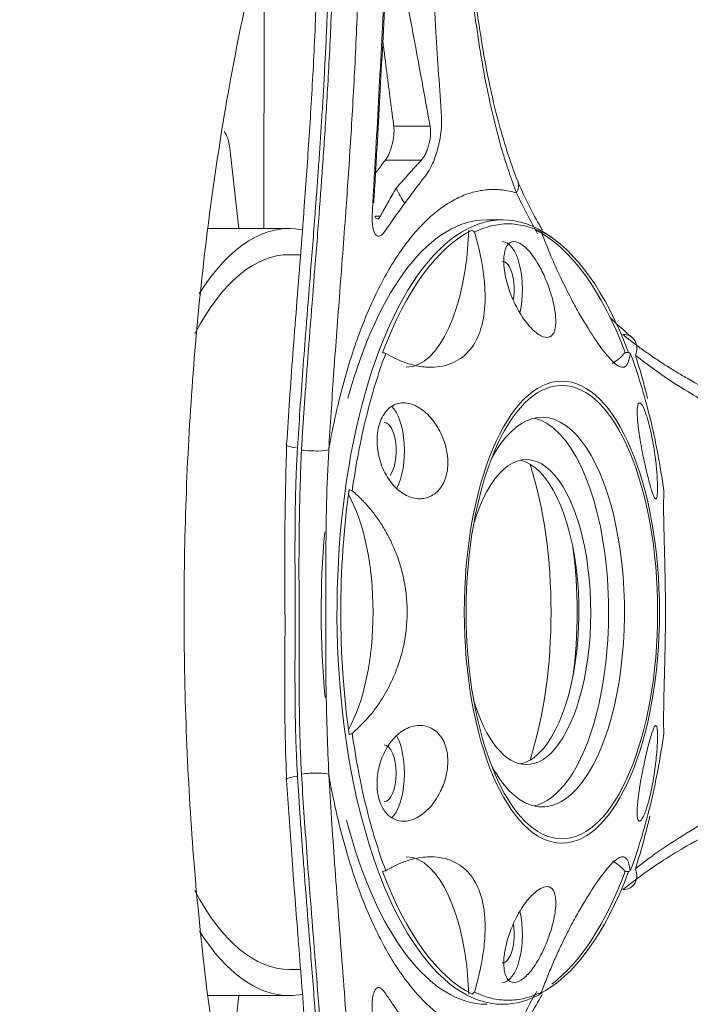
# Model space of a CAD drawing. Header units: millimetres. Extents: x 0 to 594, y 0 to 420.
# Tile 512 of 656: x 211.47 to 215.32, y 326.67 to 332.31. Entities that reach past the tile are written whole.
import ezdxf

# ---------------------------------------------------------------- set-up
doc = ezdxf.new("R2010")
doc.units = ezdxf.units.MM
doc.layers.add('1', color=7, linetype='Continuous', true_color=0xffffff)

msp = doc.modelspace()

# ---------------------------------------------------------------- linework, layer by layer
at = {"layer": '1', "color": 155, "linetype": 'Continuous', "lineweight": 13}
for p, q in [((212.8737, 332.8536), (212.8711, 331.1165)), ((213.8239, 331.7039), (213.6159, 331.7039)), ((213.7735, 331.5078), (213.5672, 331.5078)), ((213.5393, 331.1878), (213.5082, 331.1878))]:
    msp.add_line(p, q, dxfattribs=at)
at = {"layer": '1', "color": 155, "linetype": 'Continuous', "lineweight": 18}
for p, q in [((212.6752, 331.5768), (212.7273, 331.1164)), ((212.6752, 331.5768), (212.7273, 331.1164)), ((214.2408, 331.1664), (214.1501, 331.1664)), ((213.0173, 331.1164), (212.5501, 331.1164)), ((213.0173, 331.1164), (212.5501, 331.1164)), ((214.5618, 331.0347), (214.5471, 331.0465)), ((213.0808, 330.9664), (213.0173, 330.9664)), ((213.0808, 330.9664), (213.0173, 330.9664)), ((214.9632, 330.4049), (214.9439, 330.4049)), ((213.5608, 330.0039), (213.5608, 330.0039)), ((214.9632, 327.4279), (214.9439, 327.4279)), ((213.0173, 326.8664), (213.0807, 326.8664)), ((213.0173, 326.8664), (213.0807, 326.8664)), ((214.5471, 326.7864), (214.5618, 326.7982)), ((212.5508, 326.7164), (213.0173, 326.7164)), ((212.5508, 326.7164), (213.0173, 326.7164)), ((212.7273, 326.7164), (212.6752, 326.2561)), ((212.7273, 326.7164), (212.6752, 326.2561))]:
    msp.add_line(p, q, dxfattribs=at)
for centre, major_axis, ratio, start_param, end_param in [((212.6139, 331.538), (0, -0.15), 0.422618, 1.832596, 2.682029), ((212.6139, 331.538), (0, -0.15), 0.422618, 1.832596, 2.682029), ((214.2408, 328.9164), (0, -2.25), 0.422618, 2.813623, 6.283185), ((213.0173, 328.9164), (0, -2.2), 0.422618, 3.063151, 3.733783), ((213.0173, 328.9164), (0, -2.2), 0.422618, 3.063151, 3.733783), ((214.1501, 328.9164), (0, -2.25), 0.422618, 3.141625, 4.135841), ((214.2572, 328.9164), (0, 2.2375), 0.422618, 0.204231, 0.842967), ((213.6878, 331.1706), (0, 0.85), 0.422618, 3.141606, 4.638002), ((214.2379, 328.9164), (0, -2.2375), 0.422618, 2.298626, 2.937362), ((214.2572, 328.9164), (0, -2.2375), 0.422618, 2.298626, 2.918539), ((214.2379, 330.7664), (0, 0.275), 0.422618, 4.208098, 6.28312), ((213.0173, 328.9164), (0, -2.05), 0.422618, 3.141593, 3.819882), ((213.0173, 328.9164), (0, -2.05), 0.422618, 3.141593, 3.819882), ((214.2379, 330.7664), (0, 0.1625), 0.422618, 4.335332, 6.28312), ((214.912, 330.4046), (-0.0707, -0.0875), 0.775864, 1.97452, 3.752456), ((214.7879, 331.1706), (0, -0.85), 0.422618, 0.229083, 0.449212), ((213.5608, 329.8414), (0, -0.275), 0.422618, 0.673217, 2.769445), ((214.4674, 328.9164), (0, -1.1175), 0.422618, 0.523599, 3.805778), ((213.5608, 329.8414), (0, 0.1625), 0.422618, 3.665191, 6.283185), ((214.3767, 328.9164), (0, -1.1175), 0.422618, 0.523599, 3.045512), ((214.3767, 328.9164), (0, -0.875), 0.422618, 0.523599, 4.101186), ((214.3087, 328.9164), (0, -0.875), 0.422618, 0.523599, 3.049636), ((213.9236, 328.9164), (0, -1.4075), 0.422618, 0.923137, 2.218357), ((214.2572, 328.9164), (0, -2.2375), 0.422618, 4.393021, 5.031757), ((213.1378, 328.9164), (0, -0.85), 0.422618, 0.651764, 2.489829), ((214.1501, 328.9164), (0, -2.25), 0.422618, 4.506058, 4.93194), ((214.1501, 328.9164), (0, -1.225), 0.422618, 1.261579, 1.88008), ((214.3767, 328.9164), (0, -0.875), 0.422618, 5.323461, 6.283185), ((213.5608, 327.9914), (0, 0.275), 0.422618, 3.505265, 5.625447), ((213.5608, 327.9914), (0, 0.1625), 0.422618, 3.141625, 6.28312), ((214.3087, 328.9164), (0, -0.875), 0.422618, 0.092022, 0.523599), ((214.3767, 328.9164), (0, -0.875), 0.422618, 0, 0.523599), ((214.4674, 328.9164), (0, -1.1175), 0.422618, 5.618869, 6.283185), ((214.3767, 328.9164), (0, -1.1175), 0.422618, 0.096048, 0.523599), ((214.4674, 328.9164), (0, -1.1175), 0.422618, 0, 0.523599), ((214.1501, 328.9164), (0, -2.25), 0.422618, 5.27192, 6.28312), ((213.6878, 326.6623), (0, -0.85), 0.422618, 1.645183, 3.141579), ((214.7879, 326.6623), (0, -0.85), 0.422618, 2.69238, 2.905244), ((214.2572, 328.9164), (0, -2.2375), 0.422618, 5.440218, 6.078955), ((214.2572, 328.9164), (0, -2.2375), 0.422618, 0.204231, 0.842967), ((214.2379, 328.9164), (0, -2.2375), 0.422618, 0.30566, 0.842967), ((214.912, 327.4283), (0.0707, -0.0875), 0.775864, 5.672322, 7.450258), ((213.0173, 328.9164), (0, -2.05), 0.422618, 5.605976, 6.283185), ((213.0173, 328.9164), (0, -2.05), 0.422618, 5.605976, 6.283185), ((214.2379, 327.0664), (0, 0.275), 0.422618, 3.141625, 5.217138), ((214.2379, 327.0664), (0, 0.1625), 0.422618, 3.141625, 5.07881), ((213.0173, 328.9164), (0, -2.2), 0.422618, 5.694824, 6.283185), ((213.0173, 328.9164), (0, -2.2), 0.422618, 5.694824, 6.283185), ((214.2408, 328.9164), (0, -2.25), 0.422618, 0, 0.239972), ((213.0173, 328.9164), (0, -2.2), 0.422618, 0, 0.080307), ((213.0173, 328.9164), (0, -2.2), 0.422618, 0, 0.080307)]:
    msp.add_ellipse(centre, major_axis=major_axis, ratio=ratio, start_param=start_param, end_param=end_param, dxfattribs=at)
at = {"layer": '1', "color": 155, "linetype": 'Continuous', "lineweight": 13}
for centre, major_axis, ratio, start_param, end_param in [((214.2225, 331.3465), (-0.1047, -0.0411), 0.773237, 2.378662, 3.13998), ((213.1106, 329.8703), (-0.1123, 0.0067), 0.152528, 6.064688, 7.429017), ((213.1332, 329.8583), (0.1123, -0.0067), 0.150754, 4.287179, 6.065115), ((213.1106, 327.9626), (-0.1123, -0.0067), 0.152528, 5.137354, 6.501682), ((213.1332, 327.9746), (0.1123, 0.0067), 0.150754, 0.21807, 1.996007)]:
    msp.add_ellipse(centre, major_axis=major_axis, ratio=ratio, start_param=start_param, end_param=end_param, dxfattribs=at)
at = {"layer": '1', "color": 155, "linetype": 'Continuous', "lineweight": 18}
for major_axis in [(0, -1.325), (0, -1.3)]:
    msp.add_ellipse((214.5806, 328.9164), major_axis=major_axis, ratio=0.422618, dxfattribs=at)
for points, knots in [([(219.0776, 331.0481), (219.0683, 331.1349), (219.0308, 331.4593), (218.9487, 332.0117), (218.8194, 332.692), (218.6638, 333.3464), (218.4829, 333.9709), (218.277, 334.5614), (218.0463, 335.1143), (217.791, 335.6257), (217.5107, 336.0921), (217.2054, 336.5091), (216.8755, 336.871), (216.5234, 337.1713), (216.1538, 337.4041), (215.7736, 337.5654), (215.3907, 337.6552), (215.0116, 337.6762), (214.641, 337.6324), (214.2816, 337.5269), (213.997, 337.3943), (213.8347, 337.2935), (213.7829, 337.2587)], [0, 0, 0, 0, 0.019736, 0.074177, 0.128725, 0.183422, 0.238313, 0.293445, 0.348872, 0.404642, 0.460777, 0.517225, 0.57369, 0.629518, 0.683856, 0.73601, 0.7859, 0.834082, 0.881456, 0.928794, 0.976946, 1, 1, 1, 1]), ([(214.7265, 336.1324), (214.7628, 336.1495), (214.8591, 336.1863), (215.0108, 336.2203), (215.1764, 336.2167), (215.3524, 336.1716), (215.5355, 336.0828), (215.7317, 335.9447), (215.9401, 335.7498), (216.1565, 335.4926), (216.3706, 335.1801), (216.579, 334.8132), (216.7785, 334.3939), (216.9658, 333.925), (217.138, 333.4104), (217.2925, 332.8545), (217.4273, 332.2626), (217.5397, 331.6394), (217.6026, 331.1964), (217.6286, 330.9639), (217.63, 330.9511)], [0, 0, 0, 0, 0.035716, 0.09875, 0.170416, 0.234612, 0.292883, 0.348533, 0.407591, 0.465496, 0.523211, 0.581078, 0.639322, 0.697999, 0.757088, 0.816541, 0.876297, 0.9363, 0.996496, 1, 1, 1, 1]), ([(212.025, 334.8983), (211.9958, 334.8311), (211.8903, 334.579), (211.723, 334.1169), (211.535, 333.4979), (211.3729, 332.8475), (211.2369, 332.1709), (211.1274, 331.4724), (211.0448, 330.7566), (210.9894, 330.0285), (210.9616, 329.2929), (210.9613, 328.5549), (210.9886, 327.8195), (211.0433, 327.0919), (211.1252, 326.377), (211.2338, 325.6796), (211.3687, 325.0044), (211.5294, 324.3556), (211.7157, 323.7382), (211.8846, 323.2685), (211.9927, 323.0092), (212.0252, 322.9344)], [0, 0, 0, 0, 0.021143, 0.078157, 0.134902, 0.191393, 0.247673, 0.303787, 0.359775, 0.415673, 0.471514, 0.527331, 0.58315, 0.638994, 0.694891, 0.750874, 0.806979, 0.863246, 0.919721, 0.976457, 1, 1, 1, 1]), ([(213.3349, 323.5599), (213.3187, 323.5978), (213.2386, 323.7889), (213.1037, 324.1627), (212.9398, 324.698), (212.7951, 325.273), (212.6712, 325.8812), (212.5698, 326.5174), (212.4923, 327.1757), (212.4395, 327.85), (212.4123, 328.5343), (212.4108, 329.2223), (212.4353, 329.9077), (212.4853, 330.5845), (212.5604, 331.2463), (212.6596, 331.8871), (212.7818, 332.501), (212.9254, 333.0827), (213.0887, 333.6252), (213.2283, 334.0173), (213.3136, 334.2226), (213.3352, 334.2727)], [0, 0, 0, 0, 0.014073, 0.069968, 0.126158, 0.182664, 0.23943, 0.296403, 0.353536, 0.410785, 0.468112, 0.525481, 0.58286, 0.640205, 0.697482, 0.754654, 0.811681, 0.868519, 0.925117, 0.981418, 1, 1, 1, 1]), ([(213.795, 333.9479), (213.7995, 333.7478), (213.8079, 333.373), (213.8288, 332.8054), (213.8547, 332.2744), (213.8787, 331.919), (213.8897, 331.7566)], [0, 0, 0, 0, 0.266994, 0.499999, 0.771552, 1, 1, 1, 1]), ([(213.6122, 333.6981), (213.6105, 333.6475), (213.6069, 333.5461), (213.6012, 333.3935), (213.5952, 333.2405), (213.5868, 333.036), (213.5755, 332.7793), (213.5608, 332.4697), (213.5451, 332.1584), (213.5285, 331.8455), (213.514, 331.5834), (213.5035, 331.3992), (213.4974, 331.2938), (213.4944, 331.241), (213.4929, 331.2146)], [0, 0, 0, 0, 0.0625, 0.125, 0.1875, 0.25, 0.375, 0.5, 0.625, 0.75, 0.875, 0.9375, 0.96875, 1, 1, 1, 1]), ([(214.3273, 331.3873), (214.2834, 331.5014), (214.2192, 331.6997), (214.1553, 331.9826), (214.1128, 332.224), (214.0749, 332.4971), (214.0386, 332.8651), (214.0222, 333.163), (214.0168, 333.3403)], [0, 0, 0, 0, 0.210412, 0.35067, 0.468082, 0.591008, 0.763756, 1, 1, 1, 1]), ([(213.6569, 332.6048), (213.6854, 332.4545), (213.7424, 332.1541), (213.7967, 331.8539), (213.8239, 331.7039)], [0, 0, 0, 0, 0.5, 1, 1, 1, 1]), ([(213.0012, 329.8806), (213.0066, 329.9649), (213.0176, 330.1371), (213.0369, 330.3991), (213.058, 330.6716), (213.0804, 330.956), (213.1055, 331.2836), (213.1318, 331.6605), (213.158, 332.0935), (213.1697, 332.3862), (213.1758, 332.5394)], [0, 0, 0, 0, 0.090748, 0.185213, 0.284382, 0.388966, 0.499477, 0.650349, 0.816962, 1, 1, 1, 1]), ([(213.5011, 331.2629), (213.5075, 331.3702), (213.5194, 331.5737), (213.5421, 331.9804), (213.5578, 332.2802), (213.5684, 332.4838)], [0, 0, 0, 0, 0.263762, 0.5, 1, 1, 1, 1]), ([(213.8897, 331.7566), (213.8903, 331.7401), (213.8915, 331.708), (213.8853, 331.6513), (213.8716, 331.5834), (213.8485, 331.5068), (213.8171, 331.4435), (213.7823, 331.399), (213.7481, 331.3547), (213.7114, 331.3059), (213.6895, 331.2762), (213.6784, 331.2612)], [0, 0, 0, 0, 0.086478, 0.168081, 0.250463, 0.3775, 0.499699, 0.590468, 0.74964, 0.873789, 1, 1, 1, 1]), ([(213.6159, 331.7039), (213.6161, 331.7024), (213.6165, 331.6991), (213.617, 331.6934), (213.6173, 331.6863), (213.6174, 331.6778), (213.6171, 331.6677), (213.6159, 331.6503), (213.6129, 331.6274), (213.6066, 331.5985), (213.599, 331.5719), (213.5908, 331.5504), (213.5839, 331.5352), (213.5784, 331.5246), (213.5728, 331.5153), (213.5691, 331.5103), (213.5672, 331.5078)], [0, 0, 0, 0, 0.027262, 0.060292, 0.099087, 0.143649, 0.193976, 0.250067, 0.392143, 0.49985, 0.630494, 0.749471, 0.813745, 0.876894, 0.938964, 1, 1, 1, 1]), ([(213.8239, 331.7039), (213.8242, 331.7024), (213.8249, 331.6993), (213.8257, 331.6944), (213.8268, 331.686), (213.8275, 331.6734), (213.827, 331.6532), (213.8242, 331.6283), (213.8183, 331.6002), (213.8097, 331.5722), (213.801, 331.551), (213.793, 331.5354), (213.7866, 331.5247), (213.7801, 331.5153), (213.7756, 331.5102), (213.7735, 331.5078)], [0, 0, 0, 0, 0.027613, 0.055371, 0.08337, 0.165962, 0.250006, 0.371018, 0.499864, 0.619379, 0.74945, 0.810042, 0.874518, 0.940585, 1, 1, 1, 1]), ([(213.7735, 331.5078), (213.772, 331.506), (213.7704, 331.5043), (213.7674, 331.5009), (213.7659, 331.4992), (213.7613, 331.4942), (213.7582, 331.4909), (213.7521, 331.4843), (213.7491, 331.4811), (213.743, 331.4745), (213.7339, 331.4646), (213.7249, 331.4547), (213.7128, 331.4414), (213.7068, 331.4347), (213.6889, 331.4148), (213.6771, 331.4014), (213.6535, 331.3747), (213.6419, 331.3613), (213.6303, 331.3478)], [0, 0, 0, 0, 0.03125, 0.03125, 0.0625, 0.0625, 0.125, 0.125, 0.1875, 0.1875, 0.25, 0.375, 0.375, 0.5, 0.5, 0.75, 0.75, 1, 1, 1, 1]), ([(214.4694, 331.107), (214.4627, 331.1182), (214.4091, 331.2085), (214.363, 331.3024), (214.3273, 331.3873)], [0, 0, 0, 0, 0.124097, 1, 1, 1, 1]), ([(213.6303, 331.3478), (213.6223, 331.3345), (213.6144, 331.3213), (213.5989, 331.2946), (213.5912, 331.2812), (213.5798, 331.2612), (213.576, 331.2545), (213.5686, 331.2412), (213.563, 331.2311), (213.5575, 331.221), (213.5538, 331.2143), (213.552, 331.2109), (213.5483, 331.2041), (213.5465, 331.2008), (213.5438, 331.1958), (213.5429, 331.1942), (213.5411, 331.191), (213.5402, 331.1894), (213.5393, 331.1878)], [0, 0, 0, 0, 0.25, 0.25, 0.5, 0.5, 0.625, 0.625, 0.75, 0.8125, 0.8125, 0.875, 0.875, 0.9375, 0.9375, 0.96875, 0.96875, 1, 1, 1, 1]), ([(213.6784, 331.2612), (213.6591, 331.2887), (213.6424, 331.3178), (213.6304, 331.3476), (213.6303, 331.3478)], [0, 0, 0, 0, 0.992069, 1, 1, 1, 1]), ([(213.4929, 331.2146), (213.4897, 331.1605), (213.4962, 331.0926), (213.5246, 331.0663), (213.5478, 331.077), (213.568, 331.1047), (213.5883, 331.1348), (213.6142, 331.1719), (213.6459, 331.2166), (213.6675, 331.2463), (213.6784, 331.2612)], [0, 0, 0, 0, 0.25, 0.375, 0.5, 0.5625, 0.625, 0.75, 0.875, 1, 1, 1, 1]), ([(213.5393, 331.1878), (213.5387, 331.1867), (213.5375, 331.1845), (213.5356, 331.1816), (213.5336, 331.1788), (213.5308, 331.1756), (213.5275, 331.1728), (213.5224, 331.1704), (213.5166, 331.1718), (213.5115, 331.1785), (213.509, 331.1848), (213.5081, 331.1874)], [0, 0, 0, 0, 0.050096, 0.103341, 0.159852, 0.219795, 0.331748, 0.439183, 0.667633, 0.877964, 1, 1, 1, 1]), ([(214.0793, 331.0961), (214.1109, 331.1117), (214.1428, 331.1235), (214.2069, 331.1391), (214.2392, 331.1431), (214.3037, 331.1431), (214.336, 331.1391), (214.4001, 331.1235), (214.432, 331.1117), (214.4636, 331.0961)], [0, 0, 0, 0, 0.25, 0.25, 0.5, 0.5, 0.75, 0.75, 1, 1, 1, 1]), ([(213.5698, 330.4001), (213.5879, 330.3899), (213.6233, 330.3701), (213.675, 330.3487), (213.7235, 330.3337), (213.7684, 330.3245), (213.8096, 330.3204), (213.8813, 330.3205), (213.9746, 330.3452), (214.0386, 330.4006), (214.0879, 330.4678), (214.1268, 330.5526), (214.1434, 330.6918), (214.1357, 330.828), (214.117, 330.954), (214.0924, 331.0469), (214.0793, 331.0961)], [0, 0, 0, 0, 0.048493, 0.094256, 0.137299, 0.177632, 0.21527, 0.25023, 0.379395, 0.499229, 0.500099, 0.620302, 0.749867, 0.822427, 0.905773, 1, 1, 1, 1]), ([(214.9731, 330.4001), (214.9714, 330.3889), (214.9679, 330.3669), (214.9598, 330.3438), (214.9497, 330.3284), (214.9375, 330.3207), (214.9216, 330.3199), (214.9008, 330.3288), (214.8645, 330.3586), (214.8075, 330.426), (214.7368, 330.5329), (214.6767, 330.6347), (214.6268, 330.726), (214.5728, 330.8338), (214.5155, 330.9606), (214.4813, 331.05), (214.4636, 331.0961)], [0, 0, 0, 0, 0.053678, 0.10502, 0.154526, 0.202713, 0.250119, 0.312843, 0.374717, 0.49922, 0.624172, 0.686443, 0.749506, 0.829019, 0.91171, 1, 1, 1, 1]), ([(214.5241, 330.72), (214.5133, 330.7602), (214.488, 330.8317), (214.4366, 330.93), (214.3828, 331.0035), (214.326, 331.0444), (214.2793, 331.0418), (214.2506, 330.9956), (214.2438, 330.915), (214.2598, 330.8135), (214.2986, 330.7046), (214.3532, 330.6044), (214.4153, 330.5286), (214.4732, 330.4905), (214.5155, 330.4898), (214.5422, 330.5241), (214.5488, 330.599), (214.5365, 330.6741), (214.5241, 330.72)], [0, 0, 0, 0, 0.07295, 0.124959, 0.189779, 0.249765, 0.31127, 0.374683, 0.43218, 0.499864, 0.562455, 0.624903, 0.692126, 0.749655, 0.802448, 0.858287, 0.916863, 1, 1, 1, 1]), ([(214.9309, 330.5078), (214.9491, 330.4933), (214.986, 330.4641), (215.0435, 330.4216), (215.1035, 330.3794), (215.1662, 330.3379), (215.2314, 330.297), (215.3359, 330.2353), (215.4904, 330.1538), (215.6904, 330.0652), (215.9017, 329.988), (216.0844, 329.9344), (216.2485, 329.8958), (216.3919, 329.8677), (216.4926, 329.854), (216.5452, 329.8468)], [0, 0, 0, 0, 0.039358, 0.079705, 0.121045, 0.163382, 0.206718, 0.251058, 0.36803, 0.500817, 0.62068, 0.749798, 0.82546, 0.90886, 1, 1, 1, 1]), ([(213.3776, 329.6125), (213.3877, 329.685), (213.3993, 329.7563), (213.4257, 329.8956), (213.4404, 329.9636), (213.4726, 330.0958), (213.4902, 330.16), (213.528, 330.2836), (213.5483, 330.3432), (213.5698, 330.4001)], [0, 0, 0, 0, 0.25, 0.25, 0.5, 0.5, 0.75, 0.75, 1, 1, 1, 1]), ([(214.9731, 330.4001), (214.9946, 330.3432), (215.0149, 330.2836), (215.0527, 330.16), (215.0703, 330.0958), (215.1025, 329.9636), (215.1172, 329.8956), (215.1436, 329.7563), (215.1552, 329.685), (215.1653, 329.6125)], [0, 0, 0, 0, 0.25, 0.25, 0.5, 0.5, 0.75, 0.75, 1, 1, 1, 1]), ([(213.8915, 329.9295), (213.9064, 329.8957), (213.9277, 329.8229), (213.9275, 329.7132), (213.8897, 329.6247), (213.8255, 329.5714), (213.7472, 329.561), (213.6677, 329.59), (213.5973, 329.6555), (213.5437, 329.7488), (213.5171, 329.8593), (213.5202, 329.9694), (213.5561, 330.058), (213.6154, 330.112), (213.6897, 330.1215), (213.7671, 330.0914), (213.8386, 330.0252), (213.8766, 329.9633), (213.8915, 329.9295)], [0, 0, 0, 0, 0.062763, 0.12485, 0.186976, 0.249744, 0.312458, 0.374956, 0.437526, 0.499868, 0.562243, 0.624593, 0.687027, 0.749626, 0.81214, 0.874705, 0.937208, 1, 1, 1, 1]), ([(215.1206, 329.7659), (215.1166, 329.8016), (215.1064, 329.8763), (215.0843, 329.9832), (215.0596, 330.0677), (215.0366, 330.1139), (215.0196, 330.1208), (215.0106, 330.0866), (215.0136, 330.0139), (215.0267, 329.9166), (215.0473, 329.8058), (215.0719, 329.7003), (215.0936, 329.6161), (215.1118, 329.5678), (215.1238, 329.5624), (215.1279, 329.5856), (215.1299, 329.6221), (215.1298, 329.6705), (215.124, 329.7351), (215.1206, 329.7659)], [0, 0, 0, 0, 0.064111, 0.124902, 0.185671, 0.24983, 0.305392, 0.374959, 0.437543, 0.499911, 0.565654, 0.624581, 0.683668, 0.74969, 0.812264, 0.874809, 0.875559, 0.944601, 1, 1, 1, 1]), ([(213.0012, 327.9523), (212.9979, 328.0344), (212.9914, 328.1954), (212.9911, 328.4366), (212.9915, 328.6761), (212.9921, 328.9954), (212.9883, 329.3997), (212.9969, 329.7191), (213.0012, 329.8806)], [0, 0, 0, 0, 0.128879, 0.252813, 0.375222, 0.500074, 0.747258, 1, 1, 1, 1]), ([(213.0633, 329.8574), (213.0627, 329.8467), (213.0614, 329.825), (213.0597, 329.7922), (213.0581, 329.7591), (213.0566, 329.7254), (213.0553, 329.6914), (213.0541, 329.6569), (213.0523, 329.5959), (213.0504, 329.5059), (213.0492, 329.3901), (213.0489, 329.2712), (213.0491, 329.1579), (213.0495, 329.0384), (213.0498, 328.9164), (213.0495, 328.7944), (213.0491, 328.6749), (213.0489, 328.5616), (213.0492, 328.4428), (213.0504, 328.327), (213.0525, 328.2284), (213.0549, 328.1503), (213.0573, 328.0908), (213.06, 328.0327), (213.0622, 327.9944), (213.0633, 327.9754)], [0, 0, 0, 0, 0.017339, 0.034884, 0.052636, 0.070597, 0.088766, 0.107146, 0.125736, 0.186416, 0.250762, 0.310163, 0.375446, 0.430818, 0.5, 0.56918, 0.624555, 0.689835, 0.749239, 0.813582, 0.874265, 0.906658, 0.938409, 0.969521, 1, 1, 1, 1]), ([(213.3776, 329.6125), (213.3964, 329.5956), (213.4331, 329.5627), (213.4833, 329.5061), (213.5284, 329.4463), (213.5682, 329.3829), (213.6068, 329.3091), (213.6422, 329.2235), (213.6802, 329.0922), (213.7016, 328.9177), (213.6806, 328.7428), (213.6427, 328.6108), (213.6007, 328.5087), (213.5431, 328.4057), (213.4676, 328.3039), (213.4082, 328.2488), (213.3776, 328.2204)], [0, 0, 0, 0, 0.053678, 0.10502, 0.154526, 0.202713, 0.250119, 0.312843, 0.374717, 0.49922, 0.624172, 0.686443, 0.749506, 0.829019, 0.91171, 1, 1, 1, 1]), ([(215.1653, 328.2204), (215.1649, 328.2372), (215.1641, 328.2702), (215.1642, 328.3268), (215.165, 328.3866), (215.1663, 328.4499), (215.1682, 328.5238), (215.1705, 328.6094), (215.1735, 328.7407), (215.1755, 328.9152), (215.1736, 329.09), (215.1705, 329.2221), (215.1678, 329.3242), (215.1652, 329.4272), (215.1637, 329.529), (215.1648, 329.5841), (215.1653, 329.6125)], [0, 0, 0, 0, 0.053678, 0.10502, 0.154526, 0.202713, 0.250119, 0.312843, 0.374717, 0.49922, 0.624172, 0.686443, 0.749506, 0.829019, 0.91171, 1, 1, 1, 1]), ([(213.8165, 327.7896), (213.8424, 327.8168), (213.8829, 327.8759), (213.9224, 327.9821), (213.931, 328.0885), (213.9053, 328.1829), (213.8488, 328.2483), (213.7738, 328.2737), (213.6914, 328.2557), (213.6152, 328.1996), (213.5565, 328.1121), (213.5214, 328.0047), (213.516, 327.8951), (213.5407, 327.8034), (213.5866, 327.7423), (213.642, 327.7148), (213.7074, 327.7162), (213.7664, 327.7439), (213.8031, 327.7757), (213.8165, 327.7896)], [0, 0, 0, 0, 0.071724, 0.124847, 0.188662, 0.249453, 0.306659, 0.374533, 0.43716, 0.49958, 0.566603, 0.624366, 0.687479, 0.749158, 0.800766, 0.856258, 0.903656, 0.963176, 1, 1, 1, 1]), ([(215.0991, 327.9238), (215.1057, 327.9581), (215.1179, 328.0331), (215.1269, 328.1292), (215.1314, 328.2119), (215.127, 328.2655), (215.1151, 328.2706), (215.0999, 328.2342), (215.0789, 328.1635), (215.0558, 328.0633), (215.0326, 327.9528), (215.0168, 327.8494), (215.0106, 327.7678), (215.0151, 327.7187), (215.0305, 327.7114), (215.0524, 327.7479), (215.0771, 327.8209), (215.0924, 327.8887), (215.0991, 327.9238)], [0, 0, 0, 0, 0.059612, 0.125015, 0.172919, 0.249949, 0.320962, 0.374786, 0.438379, 0.499687, 0.556511, 0.624758, 0.687254, 0.749902, 0.817793, 0.876791, 0.93891, 1, 1, 1, 1]), ([(213.5698, 327.4328), (213.5483, 327.4897), (213.528, 327.5492), (213.4902, 327.6729), (213.4726, 327.737), (213.4404, 327.8692), (213.4257, 327.9373), (213.3993, 328.0766), (213.3877, 328.1479), (213.3776, 328.2204)], [0, 0, 0, 0, 0.25, 0.25, 0.5, 0.5, 0.75, 0.75, 1, 1, 1, 1]), ([(215.1653, 328.2204), (215.1552, 328.1479), (215.1436, 328.0766), (215.1172, 327.9373), (215.1025, 327.8692), (215.0703, 327.737), (215.0527, 327.6729), (215.0149, 327.5492), (214.9946, 327.4897), (214.9731, 327.4328)], [0, 0, 0, 0, 0.25, 0.25, 0.5, 0.5, 0.75, 0.75, 1, 1, 1, 1]), ([(216.5452, 327.986), (216.5112, 327.9816), (216.4444, 327.9728), (216.3463, 327.956), (216.2519, 327.9373), (216.1613, 327.9167), (216.0745, 327.8944), (215.9915, 327.8708), (215.9122, 327.8461), (215.8367, 327.8206), (215.765, 327.7945), (215.6457, 327.748), (215.4887, 327.6782), (215.3121, 327.585), (215.1668, 327.4965), (215.044, 327.4133), (214.968, 327.354), (214.9309, 327.3251)], [0, 0, 0, 0, 0.058881, 0.115799, 0.170756, 0.223751, 0.274784, 0.323857, 0.370969, 0.416121, 0.459313, 0.500545, 0.633156, 0.749477, 0.836763, 0.920261, 1, 1, 1, 1]), ([(213.1758, 325.2935), (213.1729, 325.3712), (213.1672, 325.5234), (213.1561, 325.7505), (213.1439, 325.9697), (213.1308, 326.181), (213.1171, 326.3841), (213.0959, 326.6778), (213.0664, 327.0558), (213.0301, 327.5131), (213.0106, 327.8097), (213.0012, 327.9523)], [0, 0, 0, 0, 0.093339, 0.182511, 0.267601, 0.34869, 0.425864, 0.499221, 0.680596, 0.846394, 1, 1, 1, 1]), ([(213.5698, 327.4328), (213.5899, 327.444), (213.6293, 327.466), (213.6877, 327.4891), (213.7436, 327.5045), (213.797, 327.5122), (213.8535, 327.513), (213.9119, 327.5041), (213.9892, 327.4743), (214.0696, 327.4069), (214.1174, 327.3), (214.1365, 327.1982), (214.1417, 327.1069), (214.1356, 326.999), (214.1158, 326.8723), (214.0917, 326.7829), (214.0793, 326.7367)], [0, 0, 0, 0, 0.053678, 0.10502, 0.154526, 0.202713, 0.250119, 0.312843, 0.374717, 0.49922, 0.624172, 0.686443, 0.749506, 0.829019, 0.91171, 1, 1, 1, 1]), ([(214.4636, 326.7367), (214.4742, 326.7648), (214.4948, 326.8197), (214.5282, 326.8994), (214.5619, 326.9746), (214.5961, 327.0457), (214.6342, 327.1203), (214.676, 327.1971), (214.7359, 327.2985), (214.7785, 327.3631), (214.8297, 327.4331), (214.8642, 327.4739), (214.9006, 327.504), (214.9254, 327.5147), (214.9467, 327.5097), (214.9639, 327.4848), (214.97, 327.4505), (214.9731, 327.4328)], [0, 0, 0, 0, 0.053678, 0.10502, 0.154525, 0.202712, 0.250118, 0.312842, 0.374715, 0.499218, 0.500087, 0.624839, 0.686996, 0.749948, 0.829325, 0.911874, 1, 1, 1, 1]), ([(214.4791, 326.9883), (214.4943, 327.0221), (214.5208, 327.0928), (214.5453, 327.1979), (214.5477, 327.2824), (214.5283, 327.3351), (214.4865, 327.3481), (214.4303, 327.3164), (214.3668, 327.2483), (214.3049, 327.1459), (214.2649, 327.0332), (214.245, 326.9315), (214.2471, 326.8523), (214.2719, 326.7972), (214.3169, 326.7846), (214.3727, 326.8199), (214.4301, 326.8913), (214.4634, 326.9535), (214.4791, 326.9883)], [0, 0, 0, 0, 0.06262, 0.125058, 0.193486, 0.249855, 0.311453, 0.374652, 0.429186, 0.499897, 0.579462, 0.624793, 0.69028, 0.749634, 0.813866, 0.878982, 0.935612, 1, 1, 1, 1]), ([(217.6293, 326.8823), (217.623, 326.8244), (217.591, 326.5471), (217.5182, 326.0618), (217.4006, 325.4423), (217.2607, 324.8546), (217.1011, 324.3038), (216.9238, 323.7953), (216.7318, 323.3338), (216.5281, 322.9236), (216.3168, 322.5683), (216.1022, 322.2705), (215.8893, 322.0312), (215.6836, 321.8501), (215.4898, 321.724), (215.3099, 321.647), (215.1379, 321.6119), (214.9716, 321.6177), (214.8364, 321.6538), (214.7613, 321.686), (214.7491, 321.6915)], [0, 0, 0, 0, 0.015954, 0.076734, 0.13739, 0.197854, 0.258073, 0.317989, 0.377537, 0.436658, 0.495305, 0.55348, 0.611289, 0.669018, 0.727142, 0.786891, 0.850789, 0.923666, 0.987782, 1, 1, 1, 1]), ([(213.783, 320.5741), (213.8349, 320.5392), (214.0065, 320.4328), (214.3089, 320.2941), (214.6905, 320.19), (215.0708, 320.1556), (215.4433, 320.1867), (215.8052, 320.2797), (216.1555, 320.4318), (216.4947, 320.6427), (216.8231, 320.9136), (217.1394, 321.2457), (217.4408, 321.638), (217.7236, 322.0869), (217.9848, 322.5867), (218.2225, 323.1315), (218.4354, 323.7159), (218.6232, 324.3354), (218.7854, 324.9857), (218.9212, 325.6624), (219.0165, 326.2653), (219.0619, 326.6434), (219.077, 326.7846)], [0, 0, 0, 0, 0.023126, 0.075283, 0.125594, 0.174056, 0.221515, 0.268803, 0.316724, 0.366094, 0.417415, 0.470722, 0.525568, 0.581264, 0.637187, 0.692938, 0.748417, 0.803617, 0.85857, 0.913318, 0.967904, 1, 1, 1, 1]), ([(213.4929, 326.6183), (213.4922, 326.6365), (213.4909, 326.672), (213.4955, 326.7142), (213.506, 326.7488), (213.5243, 326.7689), (213.5503, 326.7539), (213.5804, 326.7097), (213.6113, 326.6651), (213.6458, 326.6165), (213.6675, 326.5867), (213.6784, 326.5717)], [0, 0, 0, 0, 0.086469, 0.168076, 0.250482, 0.377517, 0.499698, 0.590477, 0.749647, 0.873789, 1, 1, 1, 1]), ([(214.4636, 326.7367), (214.432, 326.7212), (214.4001, 326.7094), (214.336, 326.6937), (214.3037, 326.6898), (214.2392, 326.6898), (214.2069, 326.6937), (214.1428, 326.7094), (214.1109, 326.7212), (214.0793, 326.7367)], [0, 0, 0, 0, 0.25, 0.25, 0.5, 0.5, 0.75, 0.75, 1, 1, 1, 1]), ([(214.3273, 326.4455), (214.363, 326.5305), (214.4085, 326.6231), (214.4613, 326.7123), (214.4673, 326.7223)], [0, 0, 0, 0, 0.887396, 1, 1, 1, 1])]:
    msp.add_open_spline(points, degree=3, knots=knots, dxfattribs=at)
at = {"layer": '1', "color": 155, "linetype": 'Continuous', "lineweight": 13}
for points, knots in [([(214.3202, 331.3202), (214.3055, 331.3596), (214.2759, 331.4395), (214.2133, 331.6396), (214.14, 331.9473), (214.0748, 332.3618), (214.0288, 332.821), (214.0147, 333.142), (214.0073, 333.3125)], [0, 0, 0, 0, 0.069806, 0.141569, 0.342376, 0.569697, 0.771366, 1, 1, 1, 1]), ([(213.4117, 332.4989), (213.4089, 332.4212), (213.4034, 332.2693), (213.3926, 332.0426), (213.3807, 331.824), (213.3679, 331.6134), (213.3546, 331.4112), (213.334, 331.118), (213.3053, 330.7406), (213.2703, 330.2848), (213.2516, 329.9897), (213.2426, 329.8481)], [0, 0, 0, 0, 0.093456, 0.182706, 0.26783, 0.348905, 0.426012, 0.499244, 0.681367, 0.847146, 1, 1, 1, 1]), ([(213.2392, 332.4707), (213.2373, 332.4226), (213.2337, 332.3281), (213.2272, 332.1871), (213.2203, 332.0499), (213.2129, 331.9164), (213.2051, 331.787), (213.1971, 331.6617), (213.189, 331.5406), (213.1808, 331.4239), (213.1726, 331.3115), (213.1585, 331.1223), (213.1384, 330.8668), (213.1141, 330.5668), (213.0942, 330.3079), (213.0776, 330.0802), (213.068, 329.9305), (213.0633, 329.8574)], [0, 0, 0, 0, 0.058763, 0.115577, 0.170441, 0.223355, 0.274321, 0.323338, 0.370407, 0.415529, 0.458702, 0.499929, 0.632621, 0.74897, 0.836412, 0.92008, 1, 1, 1, 1]), ([(213.0859, 329.8456), (213.0882, 329.8818), (213.0927, 329.9551), (213.1002, 330.066), (213.1082, 330.1793), (213.1167, 330.2949), (213.1256, 330.4127), (213.1399, 330.5975), (213.1612, 330.8609), (213.187, 331.1877), (213.2112, 331.5204), (213.2292, 331.799), (213.2432, 332.0428), (213.2538, 332.2522), (213.2595, 332.3957), (213.2625, 332.4707)], [0, 0, 0, 0, 0.039358, 0.079705, 0.121045, 0.163382, 0.206718, 0.251058, 0.36803, 0.500817, 0.62068, 0.749798, 0.82546, 0.90886, 1, 1, 1, 1]), ([(214.3202, 331.3202), (214.2925, 331.3287), (214.2648, 331.3345), (214.2091, 331.3408), (214.1812, 331.3412), (214.1256, 331.3367), (214.0978, 331.3318), (214.0424, 331.3166), (214.0149, 331.3063), (213.9602, 331.2805), (213.9331, 331.2649), (213.8796, 331.2286), (213.8531, 331.2079), (213.801, 331.1614), (213.7753, 331.1356), (213.7249, 331.0792), (213.7002, 331.0486), (213.652, 330.9827), (213.6284, 330.9474), (213.5826, 330.8724), (213.5603, 330.8327), (213.5173, 330.7491), (213.4964, 330.7052), (213.4564, 330.6136), (213.4371, 330.5659), (213.4003, 330.4668), (213.3828, 330.4155), (213.3496, 330.3097), (213.3339, 330.2552), (213.3044, 330.1433), (213.2906, 330.086), (213.2651, 329.9688), (213.2533, 329.909), (213.2426, 329.8481)], [0, 0, 0, 0, 0.0625, 0.0625, 0.125, 0.125, 0.1875, 0.1875, 0.25, 0.25, 0.3125, 0.3125, 0.375, 0.375, 0.4375, 0.4375, 0.5, 0.5, 0.5625, 0.5625, 0.625, 0.625, 0.6875, 0.6875, 0.75, 0.75, 0.8125, 0.8125, 0.875, 0.875, 0.9375, 0.9375, 1, 1, 1, 1]), ([(216.6296, 329.7301), (216.5753, 329.7374), (216.4692, 329.7518), (216.3148, 329.7824), (216.1686, 329.8176), (216.0306, 329.857), (215.9005, 329.8998), (215.7158, 329.9686), (215.4876, 330.0736), (215.2269, 330.2211), (215.075, 330.3342), (215.0022, 330.3885)], [0, 0, 0, 0, 0.093456, 0.182706, 0.26783, 0.348905, 0.426012, 0.499244, 0.681367, 0.847146, 1, 1, 1, 1]), ([(215.0725, 330.1405), (215.0653, 330.1696), (215.0579, 330.1984), (215.0351, 330.2822), (215.0191, 330.3362), (215.0022, 330.3885)], [0, 0, 0, 0, 0.338296, 0.338296, 1, 1, 1, 1]), ([(213.0859, 327.9872), (213.0823, 328.0701), (213.0741, 328.2556), (213.0725, 328.5658), (213.0729, 328.9706), (213.0701, 329.4055), (213.0812, 329.7137), (213.0859, 329.8456)], [0, 0, 0, 0, 0.134678, 0.301282, 0.500039, 0.786063, 1, 1, 1, 1]), ([(213.2426, 329.8481), (213.2377, 329.7444), (213.228, 329.5392), (213.2264, 329.2279), (213.2255, 328.8654), (213.2246, 328.449), (213.2366, 328.1395), (213.2426, 327.9847)], [0, 0, 0, 0, 0.167748, 0.332002, 0.500033, 0.750141, 1, 1, 1, 1]), ([(215.0022, 327.4443), (215.0447, 327.4769), (215.1316, 327.5435), (215.2735, 327.6356), (215.4275, 327.7247), (215.5953, 327.8094), (215.7954, 327.8965), (216.0351, 327.9798), (216.3204, 328.0565), (216.5233, 328.0869), (216.6296, 328.1028)], [0, 0, 0, 0, 0.090223, 0.184414, 0.283579, 0.388437, 0.499495, 0.650163, 0.816781, 1, 1, 1, 1]), ([(213.0633, 327.9754), (213.0656, 327.9394), (213.0702, 327.8664), (213.0776, 327.756), (213.0856, 327.6433), (213.0941, 327.5282), (213.103, 327.4109), (213.1173, 327.227), (213.1385, 326.9648), (213.1641, 326.6395), (213.1881, 326.3083), (213.2061, 326.0309), (213.22, 325.7882), (213.2305, 325.5797), (213.2362, 325.4368), (213.2392, 325.3622)], [0, 0, 0, 0, 0.039364, 0.079713, 0.121054, 0.163388, 0.206719, 0.25105, 0.368041, 0.500799, 0.620679, 0.749788, 0.825497, 0.9089, 1, 1, 1, 1]), ([(213.2625, 325.3622), (213.2606, 325.4106), (213.2569, 325.5057), (213.2504, 325.6476), (213.2435, 325.7856), (213.236, 325.9199), (213.2282, 326.05), (213.2201, 326.1761), (213.2119, 326.2978), (213.2037, 326.4152), (213.1954, 326.5281), (213.1812, 326.7181), (213.161, 326.9747), (213.1366, 327.2758), (213.1167, 327.5356), (213.1001, 327.764), (213.0906, 327.914), (213.0859, 327.9872)], [0, 0, 0, 0, 0.058881, 0.115799, 0.170756, 0.223751, 0.274784, 0.323857, 0.370969, 0.416121, 0.459313, 0.500545, 0.633156, 0.749477, 0.836763, 0.920261, 1, 1, 1, 1]), ([(213.2426, 327.9847), (213.2533, 327.9239), (213.2651, 327.8641), (213.2906, 327.7469), (213.3044, 327.6895), (213.3339, 327.5777), (213.3496, 327.5232), (213.3828, 327.4174), (213.4003, 327.3661), (213.4371, 327.267), (213.4564, 327.2193), (213.4964, 327.1277), (213.5173, 327.0838), (213.5603, 327.0002), (213.5826, 326.9605), (213.6284, 326.8855), (213.652, 326.8502), (213.7002, 326.7843), (213.7249, 326.7536), (213.7753, 326.6972), (213.801, 326.6715), (213.8531, 326.625), (213.8796, 326.6042), (213.9331, 326.568), (213.9602, 326.5524), (214.0149, 326.5266), (214.0424, 326.5163), (214.0978, 326.5011), (214.1256, 326.4961), (214.1812, 326.4916), (214.2091, 326.4921), (214.2648, 326.4983), (214.2925, 326.5041), (214.3202, 326.5126)], [0, 0, 0, 0, 0.0625, 0.0625, 0.125, 0.125, 0.1875, 0.1875, 0.25, 0.25, 0.3125, 0.3125, 0.375, 0.375, 0.4375, 0.4375, 0.5, 0.5, 0.5625, 0.5625, 0.625, 0.625, 0.6875, 0.6875, 0.75, 0.75, 0.8125, 0.8125, 0.875, 0.875, 0.9375, 0.9375, 1, 1, 1, 1]), ([(213.2426, 327.9847), (213.2477, 327.9011), (213.2582, 327.73), (213.2768, 327.4696), (213.2971, 327.1979), (213.3189, 326.9137), (213.3434, 326.5866), (213.3689, 326.2107), (213.3944, 325.7791), (213.4057, 325.487), (213.4117, 325.334)], [0, 0, 0, 0, 0.090223, 0.184414, 0.283579, 0.388437, 0.499495, 0.650163, 0.816781, 1, 1, 1, 1]), ([(215.0022, 327.4443), (215.0191, 327.4967), (215.0351, 327.5507), (215.0625, 327.6516), (215.0742, 327.6979), (215.0852, 327.7452)], [0, 0, 0, 0, 0.549828, 0.549828, 1, 1, 1, 1]), ([(214.3202, 326.5126), (214.3479, 326.5718), (214.3839, 326.6488), (214.4263, 326.7228), (214.4364, 326.7398)], [0, 0, 0, 0, 0.768548, 1, 1, 1, 1])]:
    msp.add_open_spline(points, degree=3, knots=knots, dxfattribs=at)
at = {"layer": '1', "color": 155, "linetype": 'Continuous', "lineweight": 18}
for points, degree in [([(213.5524, 332.1959), (213.5865, 331.9242), (213.6159, 331.7039)], 2), ([(213.5672, 331.5078), (213.5369, 331.469), (213.5074, 331.4302)], 2), ([(214.0793, 331.0961), (214.0747, 331.0999), (214.07, 331.1037), (214.0654, 331.1074)], 3), ([(214.9814, 330.4931), (214.9384, 330.5293), (214.8968, 330.5671), (214.8568, 330.6065)], 3), ([(213.5512, 330.4049), (213.5574, 330.4033), (213.5636, 330.4017), (213.5698, 330.4001)], 3), ([(214.9632, 330.4049), (214.9665, 330.4033), (214.9698, 330.4017), (214.9731, 330.4001)], 3), ([(213.3594, 329.6189), (213.3655, 329.6168), (213.3715, 329.6147), (213.3776, 329.6125)], 3), ([(213.3776, 328.2204), (213.3715, 328.2182), (213.3655, 328.2161), (213.3594, 328.2139)], 3), ([(213.5512, 327.4279), (213.5574, 327.4296), (213.5636, 327.4312), (213.5698, 327.4328)], 3), ([(214.9731, 327.4328), (214.9698, 327.4312), (214.9665, 327.4296), (214.9632, 327.4279)], 3), ([(214.0793, 326.7367), (214.0747, 326.733), (214.07, 326.7292), (214.0654, 326.7254)], 3), ([(214.449, 326.7254), (214.4538, 326.7292), (214.4587, 326.733), (214.4636, 326.7367)], 3)]:
    msp.add_open_spline(points, degree=degree, dxfattribs=at)
at = {"layer": '1', "color": 155, "linetype": 'Continuous', "lineweight": 13}
msp.add_open_spline([(214.4414, 331.0863), (214.3977, 331.1621), (214.3589, 331.2412), (214.3202, 331.3202)], degree=3, dxfattribs=at)

doc.saveas('drawing.dxf')
